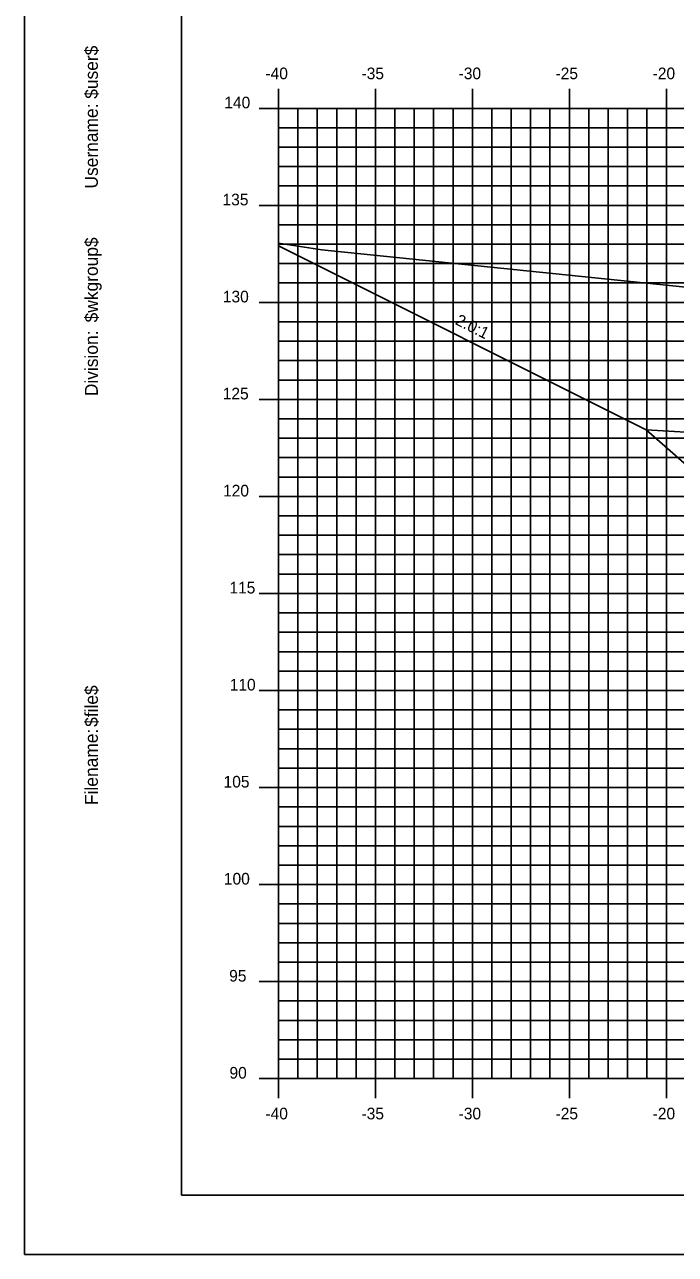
# Model space of a CAD drawing. Extents: x 850598 to 870284, y 366541 to 366651.
# Drawn here: x 865233.7 to 865267.3, y 366541.2 to 366604.5 of the extents above; entities that cross this region are included whole.
import ezdxf

# ---------------------------------------------------------------- set-up
doc = ezdxf.new("R2010")
doc.units = 0
for name, color, linetype in [('ANNOTATION', 7, 'Continuous'), ('BORDER', 7, 'Continuous'), ('D_Roadway_Berm', 7, 'Continuous'), ('D_Roadway_Centerline', 7, 'Continuous'), ('D_Roadway_SlopeLines', 7, 'Continuous'), ('H_V ANNOTATION', 7, 'Continuous'), ('MAJOR', 7, 'Continuous'), ('MINOR', 7, 'Continuous'), ('PLOT BOUNDARY', 7, 'Continuous'), ('S_Roadway_Centerline', 7, 'Continuous')]:
    doc.layers.add(name, color=color, linetype=linetype)

msp = doc.modelspace()

# ---------------------------------------------------------------- linework, layer by layer
at = {"layer": 'BORDER'}
for p, q in [((865241.829, 366649.225), (865241.829, 366544.225)), ((865241.829, 366544.225), (865401.829, 366544.225))]:
    msp.add_line(p, q, dxfattribs=at)
at = {"layer": 'D_Roadway_Berm'}
msp.add_lwpolyline([(865269.284, 366583.444), (865265.784, 366583.654)], dxfattribs=at)
at = {"layer": 'D_Roadway_Centerline'}
msp.add_lwpolyline([(865246.829, 366593.131), (865265.784, 366583.654), (865268.829, 366580.995), (865269.284, 366583.444), (865269.374, 366583.445), (865269.452, 366583.399), (865269.822, 366583.012), (865269.829, 366582.845), (865275.829, 366583.205), (865286.829, 366583.535), (865297.829, 366583.7), (865301.829, 366583.46), (865303.829, 366583.34), (865309.829, 366581.34), (865356.558, 366568.225), (865368.074, 366564.993), (865377.936, 366562.225), (865381.936, 366562.225)], dxfattribs=at)
at = {"layer": 'D_Roadway_SlopeLines'}
msp.add_lwpolyline([(865265.784, 366583.654), (865246.829, 366593.131)], dxfattribs=at)
at = {"layer": 'MAJOR'}
for p, q in [((865246.829, 366601.227), (865246.829, 366600.225)), ((865246.829, 366601.227), (865246.829, 366600.225)), ((865251.829, 366601.227), (865251.829, 366600.225)), ((865251.829, 366601.227), (865251.829, 366600.225)), ((865256.829, 366601.227), (865256.829, 366600.225)), ((865256.829, 366601.227), (865256.829, 366600.225)), ((865261.829, 366601.227), (865261.829, 366600.225)), ((865261.829, 366601.227), (865261.829, 366600.225)), ((865266.829, 366601.227), (865266.829, 366600.225)), ((865266.829, 366601.227), (865266.829, 366600.225)), ((865245.827, 366600.225), (865246.829, 366600.225)), ((865245.827, 366600.225), (865246.829, 366600.225)), ((865246.829, 366600.225), (865386.829, 366600.225)), ((865246.829, 366550.225), (865246.829, 366600.225)), ((865246.829, 366550.225), (865246.829, 366600.225)), ((865246.829, 366600.225), (865386.829, 366600.225)), ((865246.829, 366600.225), (865386.829, 366600.225)), ((865246.829, 366550.225), (865246.829, 366600.225)), ((865246.829, 366550.225), (865246.829, 366600.225)), ((865246.829, 366600.225), (865386.829, 366600.225)), ((865251.829, 366550.225), (865251.829, 366600.225)), ((865251.829, 366550.225), (865251.829, 366600.225)), ((865256.829, 366550.225), (865256.829, 366600.225)), ((865256.829, 366550.225), (865256.829, 366600.225)), ((865261.829, 366550.225), (865261.829, 366600.225)), ((865261.829, 366550.225), (865261.829, 366600.225)), ((865266.829, 366550.225), (865266.829, 366600.225)), ((865266.829, 366550.225), (865266.829, 366600.225)), ((865245.827, 366595.225), (865246.829, 366595.225)), ((865245.827, 366595.225), (865246.829, 366595.225)), ((865246.829, 366595.225), (865386.829, 366595.225)), ((865246.829, 366595.225), (865386.829, 366595.225)), ((865245.827, 366590.225), (865246.829, 366590.225)), ((865245.827, 366590.225), (865246.829, 366590.225)), ((865246.829, 366590.225), (865386.829, 366590.225)), ((865246.829, 366590.225), (865386.829, 366590.225)), ((865245.827, 366585.225), (865246.829, 366585.225)), ((865245.827, 366585.225), (865246.829, 366585.225)), ((865246.829, 366585.225), (865386.829, 366585.225)), ((865246.829, 366585.225), (865386.829, 366585.225)), ((865245.827, 366580.225), (865246.829, 366580.225)), ((865245.827, 366580.225), (865246.829, 366580.225)), ((865246.829, 366580.225), (865386.829, 366580.225)), ((865246.829, 366580.225), (865386.829, 366580.225)), ((865245.827, 366575.225), (865246.829, 366575.225)), ((865245.827, 366575.225), (865246.829, 366575.225)), ((865246.829, 366575.225), (865386.829, 366575.225)), ((865246.829, 366575.225), (865386.829, 366575.225)), ((865245.827, 366570.225), (865246.829, 366570.225)), ((865245.827, 366570.225), (865246.829, 366570.225)), ((865246.829, 366570.225), (865386.829, 366570.225)), ((865246.829, 366570.225), (865386.829, 366570.225)), ((865245.827, 366565.225), (865246.829, 366565.225)), ((865245.827, 366565.225), (865246.829, 366565.225)), ((865246.829, 366565.225), (865386.829, 366565.225)), ((865246.829, 366565.225), (865386.829, 366565.225)), ((865245.827, 366560.225), (865246.829, 366560.225)), ((865245.827, 366560.225), (865246.829, 366560.225)), ((865246.829, 366560.225), (865386.829, 366560.225)), ((865246.829, 366560.225), (865386.829, 366560.225)), ((865245.827, 366555.225), (865246.829, 366555.225)), ((865245.827, 366555.225), (865246.829, 366555.225)), ((865246.829, 366555.225), (865386.829, 366555.225)), ((865246.829, 366555.225), (865386.829, 366555.225)), ((865245.827, 366550.225), (865246.829, 366550.225)), ((865245.827, 366550.225), (865246.829, 366550.225)), ((865246.829, 366550.225), (865386.829, 366550.225)), ((865246.829, 366550.225), (865386.829, 366550.225)), ((865246.829, 366549.223), (865246.829, 366550.225)), ((865246.829, 366550.225), (865386.829, 366550.225)), ((865246.829, 366550.225), (865386.829, 366550.225)), ((865246.829, 366549.223), (865246.829, 366550.225)), ((865251.829, 366549.223), (865251.829, 366550.225)), ((865251.829, 366549.223), (865251.829, 366550.225)), ((865256.829, 366549.223), (865256.829, 366550.225)), ((865256.829, 366549.223), (865256.829, 366550.225)), ((865261.829, 366549.223), (865261.829, 366550.225)), ((865261.829, 366549.223), (865261.829, 366550.225)), ((865266.829, 366549.223), (865266.829, 366550.225)), ((865266.829, 366549.223), (865266.829, 366550.225))]:
    msp.add_line(p, q, dxfattribs=at)
at = {"layer": 'MINOR'}
for p, q in [((865247.829, 366550.225), (865247.829, 366600.225)), ((865247.829, 366550.225), (865247.829, 366600.225)), ((865248.829, 366550.225), (865248.829, 366600.225)), ((865248.829, 366550.225), (865248.829, 366600.225)), ((865249.829, 366550.225), (865249.829, 366600.225)), ((865249.829, 366550.225), (865249.829, 366600.225)), ((865250.829, 366550.225), (865250.829, 366600.225)), ((865250.829, 366550.225), (865250.829, 366600.225)), ((865252.829, 366550.225), (865252.829, 366600.225)), ((865252.829, 366550.225), (865252.829, 366600.225)), ((865253.829, 366550.225), (865253.829, 366600.225)), ((865253.829, 366550.225), (865253.829, 366600.225)), ((865254.829, 366550.225), (865254.829, 366600.225)), ((865254.829, 366550.225), (865254.829, 366600.225)), ((865255.829, 366550.225), (865255.829, 366600.225)), ((865255.829, 366550.225), (865255.829, 366600.225)), ((865257.829, 366550.225), (865257.829, 366600.225)), ((865257.829, 366550.225), (865257.829, 366600.225)), ((865258.829, 366550.225), (865258.829, 366600.225)), ((865258.829, 366550.225), (865258.829, 366600.225)), ((865259.829, 366550.225), (865259.829, 366600.225)), ((865259.829, 366550.225), (865259.829, 366600.225)), ((865260.829, 366550.225), (865260.829, 366600.225)), ((865260.829, 366550.225), (865260.829, 366600.225)), ((865262.829, 366550.225), (865262.829, 366600.225)), ((865262.829, 366550.225), (865262.829, 366600.225)), ((865263.829, 366550.225), (865263.829, 366600.225)), ((865263.829, 366550.225), (865263.829, 366600.225)), ((865264.829, 366550.225), (865264.829, 366600.225)), ((865264.829, 366550.225), (865264.829, 366600.225)), ((865265.829, 366550.225), (865265.829, 366600.225)), ((865265.829, 366550.225), (865265.829, 366600.225)), ((865246.829, 366599.225), (865386.829, 366599.225)), ((865246.829, 366599.225), (865247.831, 366599.225)), ((865246.829, 366599.225), (865386.829, 366599.225)), ((865246.829, 366599.225), (865247.831, 366599.225)), ((865246.829, 366598.225), (865386.829, 366598.225)), ((865246.829, 366598.225), (865247.831, 366598.225)), ((865246.829, 366598.225), (865386.829, 366598.225)), ((865246.829, 366598.225), (865247.831, 366598.225)), ((865246.829, 366597.225), (865386.829, 366597.225)), ((865246.829, 366597.225), (865247.831, 366597.225)), ((865246.829, 366597.225), (865386.829, 366597.225)), ((865246.829, 366597.225), (865247.831, 366597.225)), ((865246.829, 366596.225), (865386.829, 366596.225)), ((865246.829, 366596.225), (865247.831, 366596.225)), ((865246.829, 366596.225), (865386.829, 366596.225)), ((865246.829, 366596.225), (865247.831, 366596.225)), ((865246.829, 366594.225), (865386.829, 366594.225)), ((865246.829, 366594.225), (865247.831, 366594.225)), ((865246.829, 366594.225), (865386.829, 366594.225)), ((865246.829, 366594.225), (865247.831, 366594.225)), ((865246.829, 366593.225), (865386.829, 366593.225)), ((865246.829, 366593.225), (865247.831, 366593.225)), ((865246.829, 366593.225), (865386.829, 366593.225)), ((865246.829, 366593.225), (865247.831, 366593.225)), ((865246.829, 366592.225), (865386.829, 366592.225)), ((865246.829, 366592.225), (865247.831, 366592.225)), ((865246.829, 366592.225), (865386.829, 366592.225)), ((865246.829, 366592.225), (865247.831, 366592.225)), ((865246.829, 366591.225), (865386.829, 366591.225)), ((865246.829, 366591.225), (865247.831, 366591.225)), ((865246.829, 366591.225), (865386.829, 366591.225)), ((865246.829, 366591.225), (865247.831, 366591.225)), ((865246.829, 366589.225), (865386.829, 366589.225)), ((865246.829, 366589.225), (865247.831, 366589.225)), ((865246.829, 366589.225), (865386.829, 366589.225)), ((865246.829, 366589.225), (865247.831, 366589.225)), ((865246.829, 366588.225), (865386.829, 366588.225)), ((865246.829, 366588.225), (865247.831, 366588.225)), ((865246.829, 366588.225), (865386.829, 366588.225)), ((865246.829, 366588.225), (865247.831, 366588.225)), ((865246.829, 366587.225), (865386.829, 366587.225)), ((865246.829, 366587.225), (865247.831, 366587.225)), ((865246.829, 366587.225), (865386.829, 366587.225)), ((865246.829, 366587.225), (865247.831, 366587.225)), ((865246.829, 366586.225), (865386.829, 366586.225)), ((865246.829, 366586.225), (865247.831, 366586.225)), ((865246.829, 366586.225), (865386.829, 366586.225)), ((865246.829, 366586.225), (865247.831, 366586.225)), ((865246.829, 366584.225), (865386.829, 366584.225)), ((865246.829, 366584.225), (865247.831, 366584.225)), ((865246.829, 366584.225), (865386.829, 366584.225)), ((865246.829, 366584.225), (865247.831, 366584.225)), ((865246.829, 366583.225), (865386.829, 366583.225)), ((865246.829, 366583.225), (865247.831, 366583.225)), ((865246.829, 366583.225), (865386.829, 366583.225)), ((865246.829, 366583.225), (865247.831, 366583.225)), ((865246.829, 366582.225), (865386.829, 366582.225)), ((865246.829, 366582.225), (865247.831, 366582.225)), ((865246.829, 366582.225), (865386.829, 366582.225)), ((865246.829, 366582.225), (865247.831, 366582.225)), ((865246.829, 366581.225), (865386.829, 366581.225)), ((865246.829, 366581.225), (865247.831, 366581.225)), ((865246.829, 366581.225), (865386.829, 366581.225)), ((865246.829, 366581.225), (865247.831, 366581.225)), ((865246.829, 366579.225), (865386.829, 366579.225)), ((865246.829, 366579.225), (865247.831, 366579.225)), ((865246.829, 366579.225), (865386.829, 366579.225)), ((865246.829, 366579.225), (865247.831, 366579.225)), ((865246.829, 366578.225), (865386.829, 366578.225)), ((865246.829, 366578.225), (865247.831, 366578.225)), ((865246.829, 366578.225), (865386.829, 366578.225)), ((865246.829, 366578.225), (865247.831, 366578.225)), ((865246.829, 366577.225), (865386.829, 366577.225)), ((865246.829, 366577.225), (865247.831, 366577.225)), ((865246.829, 366577.225), (865386.829, 366577.225)), ((865246.829, 366577.225), (865247.831, 366577.225)), ((865246.829, 366576.225), (865386.829, 366576.225)), ((865246.829, 366576.225), (865247.831, 366576.225)), ((865246.829, 366576.225), (865386.829, 366576.225)), ((865246.829, 366576.225), (865247.831, 366576.225)), ((865246.829, 366574.225), (865386.829, 366574.225)), ((865246.829, 366574.225), (865247.831, 366574.225)), ((865246.829, 366574.225), (865386.829, 366574.225)), ((865246.829, 366574.225), (865247.831, 366574.225)), ((865246.829, 366573.225), (865386.829, 366573.225)), ((865246.829, 366573.225), (865247.831, 366573.225)), ((865246.829, 366573.225), (865386.829, 366573.225)), ((865246.829, 366573.225), (865247.831, 366573.225)), ((865246.829, 366572.225), (865386.829, 366572.225)), ((865246.829, 366572.225), (865247.831, 366572.225)), ((865246.829, 366572.225), (865386.829, 366572.225)), ((865246.829, 366572.225), (865247.831, 366572.225)), ((865246.829, 366571.225), (865386.829, 366571.225)), ((865246.829, 366571.225), (865247.831, 366571.225)), ((865246.829, 366571.225), (865386.829, 366571.225)), ((865246.829, 366571.225), (865247.831, 366571.225)), ((865246.829, 366569.225), (865386.829, 366569.225)), ((865246.829, 366569.225), (865247.831, 366569.225)), ((865246.829, 366569.225), (865386.829, 366569.225)), ((865246.829, 366569.225), (865247.831, 366569.225)), ((865246.829, 366568.225), (865386.829, 366568.225)), ((865246.829, 366568.225), (865247.831, 366568.225)), ((865246.829, 366568.225), (865386.829, 366568.225)), ((865246.829, 366568.225), (865247.831, 366568.225)), ((865246.829, 366567.225), (865386.829, 366567.225)), ((865246.829, 366567.225), (865247.831, 366567.225)), ((865246.829, 366567.225), (865386.829, 366567.225)), ((865246.829, 366567.225), (865247.831, 366567.225)), ((865246.829, 366566.225), (865386.829, 366566.225)), ((865246.829, 366566.225), (865247.831, 366566.225)), ((865246.829, 366566.225), (865386.829, 366566.225)), ((865246.829, 366566.225), (865247.831, 366566.225)), ((865246.829, 366564.225), (865386.829, 366564.225)), ((865246.829, 366564.225), (865247.831, 366564.225)), ((865246.829, 366564.225), (865386.829, 366564.225)), ((865246.829, 366564.225), (865247.831, 366564.225)), ((865246.829, 366563.225), (865386.829, 366563.225)), ((865246.829, 366563.225), (865247.831, 366563.225)), ((865246.829, 366563.225), (865386.829, 366563.225)), ((865246.829, 366563.225), (865247.831, 366563.225)), ((865246.829, 366562.225), (865386.829, 366562.225)), ((865246.829, 366562.225), (865247.831, 366562.225)), ((865246.829, 366562.225), (865386.829, 366562.225)), ((865246.829, 366562.225), (865247.831, 366562.225)), ((865246.829, 366561.225), (865386.829, 366561.225)), ((865246.829, 366561.225), (865247.831, 366561.225)), ((865246.829, 366561.225), (865386.829, 366561.225)), ((865246.829, 366561.225), (865247.831, 366561.225)), ((865246.829, 366559.225), (865386.829, 366559.225)), ((865246.829, 366559.225), (865247.831, 366559.225)), ((865246.829, 366559.225), (865386.829, 366559.225)), ((865246.829, 366559.225), (865247.831, 366559.225)), ((865246.829, 366558.225), (865386.829, 366558.225)), ((865246.829, 366558.225), (865247.831, 366558.225)), ((865246.829, 366558.225), (865386.829, 366558.225)), ((865246.829, 366558.225), (865247.831, 366558.225)), ((865246.829, 366557.225), (865386.829, 366557.225)), ((865246.829, 366557.225), (865247.831, 366557.225)), ((865246.829, 366557.225), (865386.829, 366557.225)), ((865246.829, 366557.225), (865247.831, 366557.225)), ((865246.829, 366556.225), (865386.829, 366556.225)), ((865246.829, 366556.225), (865247.831, 366556.225)), ((865246.829, 366556.225), (865386.829, 366556.225)), ((865246.829, 366556.225), (865247.831, 366556.225)), ((865246.829, 366554.225), (865386.829, 366554.225)), ((865246.829, 366554.225), (865247.831, 366554.225)), ((865246.829, 366554.225), (865386.829, 366554.225)), ((865246.829, 366554.225), (865247.831, 366554.225)), ((865246.829, 366553.225), (865386.829, 366553.225)), ((865246.829, 366553.225), (865247.831, 366553.225)), ((865246.829, 366553.225), (865386.829, 366553.225)), ((865246.829, 366553.225), (865247.831, 366553.225)), ((865246.829, 366552.225), (865386.829, 366552.225)), ((865246.829, 366552.225), (865247.831, 366552.225)), ((865246.829, 366552.225), (865386.829, 366552.225)), ((865246.829, 366552.225), (865247.831, 366552.225)), ((865246.829, 366551.225), (865386.829, 366551.225)), ((865246.829, 366551.225), (865247.831, 366551.225)), ((865246.829, 366551.225), (865386.829, 366551.225)), ((865246.829, 366551.225), (865247.831, 366551.225))]:
    msp.add_line(p, q, dxfattribs=at)
at = {"layer": 'PLOT BOUNDARY'}
msp.add_lwpolyline([(865233.736, 366541.166), (865403.736, 366541.166), (865403.736, 366651.166), (865233.736, 366651.166)], close=True, dxfattribs=at)
at = {"layer": 'S_Roadway_Centerline'}
msp.add_lwpolyline([(865246.829, 366593.279), (865249.06, 366592.934), (865268.325, 366590.96), (865274.54, 366587.936), (865295.813, 366578.193), (865301.392, 366579.357), (865303.763, 366579.839), (865307.24, 366580.443), (865309.329, 366580.855), (865316.53, 366581.192), (865323.896, 366581.538), (865329.936, 366581.616), (865340.568, 366581.749), (865342.71, 366581.108), (865344.678, 366580.506), (865346.223, 366580.096), (865357.174, 366578.28), (865357.741, 366578.105), (865370.401, 366569.664), (865374.847, 366566.454), (865376.691, 366564.925), (865386.829, 366559.707)], dxfattribs=at)

# ---------------------------------------------------------------- texts
at = {"layer": 'ANNOTATION'}
msp.add_text('2.0:1', height=0.6, rotation=333.43495, dxfattribs=at).set_placement((865255.9, 366589.114))
at = {"layer": 'BORDER'}
for s, p in [('$user$', (865237.514, 366600.717)), ('Username:', (865237.514, 366596.093)), ('$wkgroup$', (865237.514, 366589.195)), ('Division:', (865237.514, 366585.391)), ('$file$', (865237.514, 366568.351)), ('Filename:', (865237.514, 366564.324))]:
    msp.add_text(s, height=0.6696, rotation=90, dxfattribs=at).set_placement(p)
at = {"layer": 'H_V ANNOTATION'}
for s, p in [('-40', (865246.155, 366601.725)), ('-35', (865251.109, 366601.725)), ('-30', (865256.117, 366601.725)), ('-25', (865261.114, 366601.725)), ('-20', (865266.122, 366601.725)), ('140', (865244.034, 366600.225)), ('135', (865243.943, 366595.225)), ('130', (865243.959, 366590.225)), ('125', (865243.953, 366585.225)), ('120', (865243.969, 366580.225)), ('115', (865244.296, 366575.225)), ('110', (865244.312, 366570.225)), ('105', (865243.996, 366565.225)), ('100', (865244.012, 366560.225)), ('95', (865244.285, 366555.225)), ('90', (865244.301, 366550.225)), ('-40', (865246.155, 366548.125)), ('-35', (865251.109, 366548.125)), ('-30', (865256.117, 366548.125)), ('-25', (865261.114, 366548.125)), ('-20', (865266.122, 366548.125))]:
    msp.add_text(s, height=0.6, dxfattribs=at).set_placement(p)

doc.saveas('drawing.dxf')
